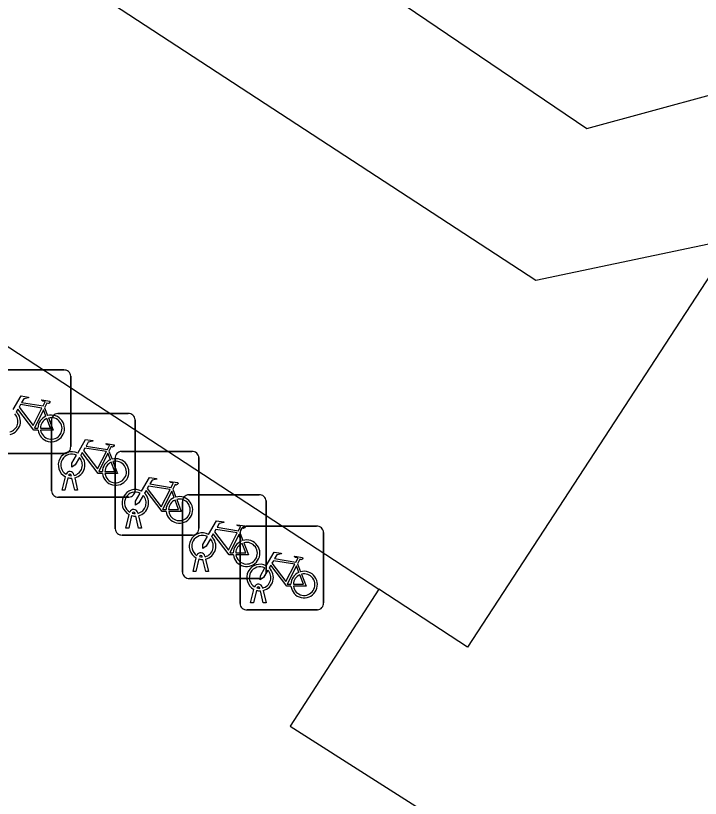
# Model space of a CAD drawing. Extents: x 159280 to 160375, y 384531 to 385872.
# Drawn here: x 160111.34 to 160119.53, y 384954.65 to 384964 of the extents above; entities that cross this region are included whole.
import ezdxf

# ---------------------------------------------------------------- set-up
doc = ezdxf.new("R2010")
doc.units = 0
for name, color, linetype in [('IMGEO_Fietsenrek', 7, 'Continuous'), ('IMGEO_Pand', 7, 'Continuous'), ('IMGEO_Voetpad_open', 7, 'Continuous')]:
    doc.layers.add(name, color=color, linetype=linetype)

msp = doc.modelspace()

# ---------------------------------------------------------------- linework, layer by layer
at = {"layer": 'IMGEO_Fietsenrek'}
for p, q in [((160111.0769, 384959.7695), (160111.9178, 384959.7695)), ((160111.9178, 384959.7695), (160111.0769, 384959.7695)), ((160112.0015, 384959.6951), (160112.0015, 384958.8542)), ((160112.0015, 384958.8542), (160112.0015, 384959.6951)), ((160111.6892, 384959.3192), (160111.7255, 384959.224)), ((160111.8469, 384959.2495), (160112.6878, 384959.2495)), ((160112.6878, 384959.2495), (160111.8469, 384959.2495)), ((160111.7725, 384958.3249), (160111.7725, 384959.1658)), ((160111.7725, 384959.1658), (160111.7725, 384958.3249)), ((160112.7715, 384959.1751), (160112.7715, 384958.3342)), ((160112.7715, 384958.3342), (160112.7715, 384959.1751)), ((160111.9271, 384958.7705), (160111.0862, 384958.7705)), ((160111.0862, 384958.7705), (160111.9271, 384958.7705)), ((160112.4592, 384958.7992), (160112.4955, 384958.704)), ((160112.6089, 384958.7965), (160113.4498, 384958.7965)), ((160113.4498, 384958.7965), (160112.6089, 384958.7965)), ((160112.5345, 384957.8719), (160112.5345, 384958.7128)), ((160112.5345, 384958.7128), (160112.5345, 384957.8719)), ((160113.5335, 384958.7221), (160113.5335, 384957.8812)), ((160113.5335, 384957.8812), (160113.5335, 384958.7221)), ((160111.8995, 384958.3343), (160111.9378, 384958.4943)), ((160111.9682, 384958.4821), (160111.9329, 384958.3343)), ((160112.0099, 384958.5059), (160112.0089, 384958.5102)), ((160112.051, 384958.3343), (160112.0171, 384958.476)), ((160112.0406, 384958.5174), (160112.0424, 384958.5095)), ((160112.0494, 384958.4803), (160112.0844, 384958.3343)), ((160111.9329, 384958.3343), (160111.8995, 384958.3343)), ((160112.0844, 384958.3343), (160112.051, 384958.3343)), ((160113.2212, 384958.3462), (160113.2575, 384958.251)), ((160113.4119, 384958.2785), (160114.2528, 384958.2785)), ((160114.2528, 384958.2785), (160113.4119, 384958.2785)), ((160112.6971, 384958.2505), (160111.8562, 384958.2505)), ((160111.8562, 384958.2505), (160112.6971, 384958.2505)), ((160113.3375, 384957.3539), (160113.3375, 384958.1948)), ((160113.3375, 384958.1948), (160113.3375, 384957.3539)), ((160114.3365, 384958.2041), (160114.3365, 384957.3632)), ((160114.3365, 384957.3632), (160114.3365, 384958.2041)), ((160112.6615, 384957.8813), (160112.6998, 384958.0413)), ((160112.7302, 384958.0291), (160112.6949, 384957.8813)), ((160112.7719, 384958.0529), (160112.7709, 384958.0572)), ((160112.813, 384957.8813), (160112.7791, 384958.023)), ((160112.8026, 384958.0644), (160112.8044, 384958.0565)), ((160112.8114, 384958.0273), (160112.8464, 384957.8813)), ((160114.0999, 384957.9035), (160114.9408, 384957.9035)), ((160114.9408, 384957.9035), (160114.0999, 384957.9035)), ((160112.6949, 384957.8813), (160112.6615, 384957.8813)), ((160112.8464, 384957.8813), (160112.813, 384957.8813)), ((160114.0242, 384957.8282), (160114.0605, 384957.733)), ((160114.0255, 384956.9789), (160114.0255, 384957.8198)), ((160114.0255, 384957.8198), (160114.0255, 384956.9789)), ((160115.0245, 384957.8291), (160115.0245, 384956.9882)), ((160115.0245, 384956.9882), (160115.0245, 384957.8291)), ((160113.4591, 384957.7975), (160112.6182, 384957.7975)), ((160112.6182, 384957.7975), (160113.4591, 384957.7975)), ((160113.5749, 384957.5349), (160113.5739, 384957.5392)), ((160113.6056, 384957.5464), (160113.6074, 384957.5385)), ((160113.4645, 384957.3633), (160113.5028, 384957.5233)), ((160113.5332, 384957.5111), (160113.4979, 384957.3633)), ((160113.616, 384957.3633), (160113.5821, 384957.505)), ((160113.6144, 384957.5093), (160113.6494, 384957.3633)), ((160114.7122, 384957.4532), (160114.7485, 384957.358)), ((160113.4979, 384957.3633), (160113.4645, 384957.3633)), ((160113.6494, 384957.3633), (160113.616, 384957.3633)), ((160114.2621, 384957.2795), (160113.4212, 384957.2795)), ((160113.4212, 384957.2795), (160114.2621, 384957.2795)), ((160114.2629, 384957.1599), (160114.2619, 384957.1642)), ((160114.2936, 384957.1714), (160114.2954, 384957.1635)), ((160114.1525, 384956.9883), (160114.1908, 384957.1483)), ((160114.2212, 384957.1361), (160114.1859, 384956.9883)), ((160114.304, 384956.9883), (160114.2701, 384957.13)), ((160114.3024, 384957.1343), (160114.3374, 384956.9883)), ((160114.1859, 384956.9883), (160114.1525, 384956.9883)), ((160114.3374, 384956.9883), (160114.304, 384956.9883)), ((160114.9501, 384956.9045), (160114.1092, 384956.9045)), ((160114.1092, 384956.9045), (160114.9501, 384956.9045))]:
    msp.add_line(p, q, dxfattribs=at)
for points in [[(160111.3151, 384959.2962), (160111.4098, 384959.4597), (160111.496, 384959.4459), (160111.4977, 384959.4372), (160111.4416, 384959.4263), (160111.4154, 384959.381), (160111.6706, 384959.3402)], [(160111.6706, 384959.3402), (160111.6956, 384959.389), (160111.6905, 384959.393), (160111.6673, 384959.3967), (160111.6546, 384959.4042), (160111.6536, 384959.4073), (160111.6558, 384959.4119), (160111.7506, 384959.3968), (160111.7529, 384959.3865), (160111.7435, 384959.3741), (160111.7311, 384959.3677), (160111.7166, 384959.3739), (160111.6892, 384959.3192)], [(160111.6577, 384959.315), (160111.4009, 384959.356), (160111.3842, 384959.3272), (160111.5512, 384959.1069), (160111.6577, 384959.315)], [(160111.6108, 384959.0515), (160111.5611, 384959.0516), (160111.3704, 384959.3033), (160111.3514, 384959.2705)], [(160111.7057, 384959.217), (160111.6764, 384959.2938), (160111.567, 384959.0757), (160111.6097, 384959.0756)], [(160111.6397, 384959.0755), (160111.7596, 384959.0753), (160111.7164, 384959.1889)], [(160111.7362, 384959.1958), (160111.7912, 384959.0512), (160111.6411, 384959.0515)], [(160112.0851, 384958.7762), (160112.1798, 384958.9397), (160112.266, 384958.9259), (160112.2677, 384958.9172), (160112.2116, 384958.9063), (160112.1854, 384958.861), (160112.4406, 384958.8202)], [(160112.4406, 384958.8202), (160112.4656, 384958.869), (160112.4605, 384958.873), (160112.4373, 384958.8767), (160112.4246, 384958.8842), (160112.4236, 384958.8873), (160112.4258, 384958.8919), (160112.5206, 384958.8768), (160112.5229, 384958.8665), (160112.5135, 384958.8541), (160112.5011, 384958.8477), (160112.4866, 384958.8539), (160112.4592, 384958.7992)], [(160112.1058, 384958.7237), (160112.0542, 384958.6345), (160112.0143, 384958.6085), (160112.0155, 384958.656), (160112.07, 384958.7502)], [(160112.3808, 384958.5315), (160112.3311, 384958.5316), (160112.1404, 384958.7833), (160112.1214, 384958.7505)], [(160112.4277, 384958.795), (160112.1709, 384958.836), (160112.1542, 384958.8072), (160112.3212, 384958.5869), (160112.4277, 384958.795)], [(160112.4757, 384958.697), (160112.4464, 384958.7738), (160112.337, 384958.5557), (160112.3797, 384958.5556)], [(160112.4097, 384958.5555), (160112.5296, 384958.5553), (160112.4864, 384958.6689)], [(160112.5062, 384958.6758), (160112.5612, 384958.5312), (160112.4111, 384958.5315)], [(160112.8471, 384958.3232), (160112.9418, 384958.4867), (160113.028, 384958.4729), (160113.0297, 384958.4642), (160112.9736, 384958.4533), (160112.9474, 384958.408), (160113.2026, 384958.3672)], [(160113.1897, 384958.342), (160112.9329, 384958.383), (160112.9162, 384958.3542), (160113.0832, 384958.1339), (160113.1897, 384958.342)], [(160113.2026, 384958.3672), (160113.2276, 384958.416), (160113.2225, 384958.42), (160113.1993, 384958.4237), (160113.1866, 384958.4312), (160113.1856, 384958.4343), (160113.1878, 384958.4389), (160113.2826, 384958.4238), (160113.2849, 384958.4135), (160113.2755, 384958.4011), (160113.2631, 384958.3947), (160113.2486, 384958.4009), (160113.2212, 384958.3462)], [(160112.8678, 384958.2707), (160112.8162, 384958.1815), (160112.7763, 384958.1555), (160112.7775, 384958.203), (160112.832, 384958.2972)], [(160113.1428, 384958.0785), (160113.0931, 384958.0786), (160112.9024, 384958.3303), (160112.8834, 384958.2975)], [(160113.2377, 384958.244), (160113.2084, 384958.3208), (160113.099, 384958.1027), (160113.1417, 384958.1026)], [(160113.1717, 384958.1025), (160113.2916, 384958.1023), (160113.2484, 384958.2159)], [(160113.2682, 384958.2228), (160113.3232, 384958.0782), (160113.1731, 384958.0785)], [(160113.6501, 384957.8052), (160113.7448, 384957.9687), (160113.831, 384957.9549), (160113.8327, 384957.9462), (160113.7766, 384957.9353), (160113.7504, 384957.89), (160114.0056, 384957.8492)], [(160114.0056, 384957.8492), (160114.0306, 384957.898), (160114.0255, 384957.902), (160114.0023, 384957.9057), (160113.9896, 384957.9132), (160113.9886, 384957.9163), (160113.9908, 384957.9209), (160114.0856, 384957.9058), (160114.0879, 384957.8955), (160114.0785, 384957.8831), (160114.0661, 384957.8767), (160114.0516, 384957.8829), (160114.0242, 384957.8282)], [(160113.9458, 384957.5605), (160113.8961, 384957.5606), (160113.7054, 384957.8123), (160113.6864, 384957.7795)], [(160113.9927, 384957.824), (160113.7359, 384957.865), (160113.7192, 384957.8362), (160113.8862, 384957.6159), (160113.9927, 384957.824)], [(160113.6708, 384957.7527), (160113.6192, 384957.6635), (160113.5793, 384957.6375), (160113.5805, 384957.685), (160113.635, 384957.7792)], [(160114.0407, 384957.726), (160114.0114, 384957.8028), (160113.902, 384957.5847), (160113.9447, 384957.5846)], [(160113.9747, 384957.5845), (160114.0946, 384957.5843), (160114.0514, 384957.6979)], [(160114.0712, 384957.7048), (160114.1262, 384957.5602), (160113.9761, 384957.5605)], [(160114.3381, 384957.4302), (160114.4328, 384957.5937), (160114.519, 384957.5799), (160114.5207, 384957.5712), (160114.4646, 384957.5603), (160114.4384, 384957.515), (160114.6936, 384957.4742)], [(160114.6936, 384957.4742), (160114.7186, 384957.523), (160114.7135, 384957.527), (160114.6903, 384957.5307), (160114.6776, 384957.5382), (160114.6766, 384957.5413), (160114.6788, 384957.5459), (160114.7736, 384957.5308), (160114.7759, 384957.5205), (160114.7665, 384957.5081), (160114.7541, 384957.5017), (160114.7396, 384957.5079), (160114.7122, 384957.4532)], [(160114.6338, 384957.1855), (160114.5841, 384957.1856), (160114.3934, 384957.4373), (160114.3744, 384957.4045)], [(160114.6807, 384957.449), (160114.4239, 384957.49), (160114.4072, 384957.4612), (160114.5742, 384957.2409), (160114.6807, 384957.449)], [(160114.3588, 384957.3777), (160114.3072, 384957.2885), (160114.2673, 384957.2625), (160114.2685, 384957.31), (160114.323, 384957.4042)], [(160114.7287, 384957.351), (160114.6994, 384957.4278), (160114.59, 384957.2097), (160114.6327, 384957.2096)], [(160114.6627, 384957.2095), (160114.7826, 384957.2093), (160114.7394, 384957.3229)], [(160114.7592, 384957.3298), (160114.8142, 384957.1852), (160114.6641, 384957.1855)]]:
    msp.add_lwpolyline(points, dxfattribs=at)
for centre, radius, start, end in [((160111.9236, 384959.6918), 0.0779, 2.4484, 94.28452), ((160111.9236, 384959.6918), 0.0779, 2.4484, 94.28452), ((160111.2421, 384959.1549), 0.129, 283.60429, 43.43025), ((160111.2421, 384959.1549), 0.159, 283.5766, 46.60424), ((160111.7687, 384959.0709), 0.159, 113.3408, 178.32165), ((160111.7687, 384959.0709), 0.159, 187.0065, 105.77075), ((160111.8502, 384959.1716), 0.0779, 92.4484, 184.28452), ((160111.8502, 384959.1716), 0.0779, 92.4484, 184.28452), ((160112.6936, 384959.1718), 0.0779, 2.4484, 94.28452), ((160112.6936, 384959.1718), 0.0779, 2.4484, 94.28452), ((160111.7687, 384959.0709), 0.129, 113.92302, 177.95563), ((160111.7687, 384959.0709), 0.129, 188.67146, 104.58832), ((160111.9238, 384958.8484), 0.0779, 272.4484, 4.28452), ((160111.9238, 384958.8484), 0.0779, 272.4484, 4.28452), ((160112.0121, 384958.6349), 0.159, 62.67661, 242.13685), ((160112.0121, 384958.6349), 0.129, 63.31916, 238.90302), ((160112.0121, 384958.6349), 0.159, 283.5766, 46.60424), ((160112.6122, 384958.7186), 0.0779, 92.4484, 184.28452), ((160112.6122, 384958.7186), 0.0779, 92.4484, 184.28452), ((160113.4556, 384958.7188), 0.0779, 2.4484, 94.28452), ((160113.4556, 384958.7188), 0.0779, 2.4484, 94.28452), ((160112.0121, 384958.6349), 0.129, 283.60429, 43.43025), ((160112.5387, 384958.5509), 0.159, 113.3408, 178.32165), ((160112.5387, 384958.5509), 0.159, 187.0065, 105.77075), ((160112.5387, 384958.5509), 0.129, 113.92302, 177.95563), ((160112.5387, 384958.5509), 0.129, 188.67146, 104.58832), ((160111.9919, 384958.5063), 0.0499, 12.8025, 158.69338), ((160112.0121, 384958.6349), 0.159, 253.99666, 271.78671), ((160111.9919, 384958.5063), 0.0174, 12.8025, 163.45023), ((160112.0121, 384958.6349), 0.129, 253.41502, 269.02044), ((160111.8504, 384958.3282), 0.0779, 182.4484, 274.28452), ((160111.8504, 384958.3282), 0.0779, 182.4484, 274.28452), ((160112.7741, 384958.1819), 0.159, 62.67661, 242.13685), ((160112.7741, 384958.1819), 0.129, 63.31916, 238.90302), ((160112.6938, 384958.3284), 0.0779, 272.4484, 4.28452), ((160112.6938, 384958.3284), 0.0779, 272.4484, 4.28452), ((160112.7741, 384958.1819), 0.159, 283.5766, 46.60424), ((160113.4152, 384958.2006), 0.0779, 92.4484, 184.28452), ((160113.4152, 384958.2006), 0.0779, 92.4484, 184.28452), ((160114.2586, 384958.2008), 0.0779, 2.4484, 94.28452), ((160114.2586, 384958.2008), 0.0779, 2.4484, 94.28452), ((160112.7741, 384958.1819), 0.129, 283.60429, 43.43025), ((160113.3007, 384958.0979), 0.159, 113.3408, 178.32165), ((160113.3007, 384958.0979), 0.159, 187.0065, 105.77075), ((160113.3007, 384958.0979), 0.129, 113.92302, 177.95563), ((160113.3007, 384958.0979), 0.129, 188.67146, 104.58832), ((160112.7539, 384958.0533), 0.0499, 12.8025, 158.69338), ((160112.7741, 384958.1819), 0.159, 253.99666, 271.78671), ((160112.7539, 384958.0533), 0.0174, 12.8025, 163.45023), ((160112.7741, 384958.1819), 0.129, 253.41502, 269.02044), ((160114.1032, 384957.8256), 0.0779, 92.4484, 184.28452), ((160114.1032, 384957.8256), 0.0779, 92.4484, 184.28452), ((160114.9466, 384957.8258), 0.0779, 2.4484, 94.28452), ((160114.9466, 384957.8258), 0.0779, 2.4484, 94.28452), ((160112.6124, 384957.8752), 0.0779, 182.4484, 274.28452), ((160112.6124, 384957.8752), 0.0779, 182.4484, 274.28452), ((160113.5771, 384957.6639), 0.159, 62.67661, 242.13685), ((160113.4558, 384957.8754), 0.0779, 272.4484, 4.28452), ((160113.4558, 384957.8754), 0.0779, 272.4484, 4.28452), ((160113.5771, 384957.6639), 0.129, 63.31916, 238.90302), ((160113.5771, 384957.6639), 0.129, 283.60429, 43.43025), ((160113.5771, 384957.6639), 0.159, 283.5766, 46.60424), ((160114.1037, 384957.5799), 0.159, 113.3408, 178.32165), ((160114.1037, 384957.5799), 0.159, 187.0065, 105.77075), ((160114.1037, 384957.5799), 0.129, 113.92302, 177.95563), ((160114.1037, 384957.5799), 0.129, 188.67146, 104.58832), ((160113.5569, 384957.5353), 0.0499, 12.8025, 158.69338), ((160113.5569, 384957.5353), 0.0174, 12.8025, 163.45023), ((160113.5771, 384957.6639), 0.129, 253.41502, 269.02044), ((160113.5771, 384957.6639), 0.159, 253.99666, 271.78671), ((160114.2651, 384957.2889), 0.159, 62.67661, 242.13685), ((160113.4154, 384957.3572), 0.0779, 182.4484, 274.28452), ((160113.4154, 384957.3572), 0.0779, 182.4484, 274.28452), ((160114.2651, 384957.2889), 0.129, 63.31916, 238.90302), ((160114.2588, 384957.3574), 0.0779, 272.4484, 4.28452), ((160114.2588, 384957.3574), 0.0779, 272.4484, 4.28452), ((160114.2651, 384957.2889), 0.129, 283.60429, 43.43025), ((160114.2651, 384957.2889), 0.159, 283.5766, 46.60424), ((160114.7917, 384957.2049), 0.159, 113.3408, 178.32165), ((160114.7917, 384957.2049), 0.159, 187.0065, 105.77075), ((160114.7917, 384957.2049), 0.129, 113.92302, 177.95563), ((160114.7917, 384957.2049), 0.129, 188.67146, 104.58832), ((160114.2449, 384957.1603), 0.0499, 12.8025, 158.69338), ((160114.2449, 384957.1603), 0.0174, 12.8025, 163.45023), ((160114.2651, 384957.2889), 0.129, 253.41502, 269.02044), ((160114.2651, 384957.2889), 0.159, 253.99666, 271.78671), ((160114.1034, 384956.9822), 0.0779, 182.4484, 274.28452), ((160114.1034, 384956.9822), 0.0779, 182.4484, 274.28452), ((160114.9468, 384956.9824), 0.0779, 272.4484, 4.28452), ((160114.9468, 384956.9824), 0.0779, 272.4484, 4.28452)]:
    msp.add_arc(centre, radius, start, end, dxfattribs=at)
at = {"layer": 'IMGEO_Pand'}
for points in [[(160111.367, 384964.886), (160108.063, 384967.045), (160105.813, 384963.602), (160115.684, 384957.151)], [(160119.931, 384961.336), (160117.562, 384960.838), (160111.367, 384964.886)], [(160119.654, 384960.913), (160116.744, 384956.459), (160115.684, 384957.151)]]:
    msp.add_lwpolyline(points, dxfattribs=at)
at = {"layer": 'IMGEO_Voetpad_open'}
for points in [[(160112.423, 384966.549), (160118.17, 384962.655), (160122.736, 384963.897), (160123.28, 384964.483), (160124.383, 384965.671), (160128.162, 384966.592), (160128.428, 384966.96), (160131.115, 384970.676), (160132.516, 384969.665)], [(160115.684, 384957.151), (160114.625, 384955.513), (160119.592, 384952.35), (160120.205, 384951.959), (160120.057, 384951.729), (160124.329, 384948.975), (160122.449, 384945.957), (160142.654, 384933.08)]]:
    msp.add_lwpolyline(points, dxfattribs=at)

doc.saveas('drawing.dxf')
